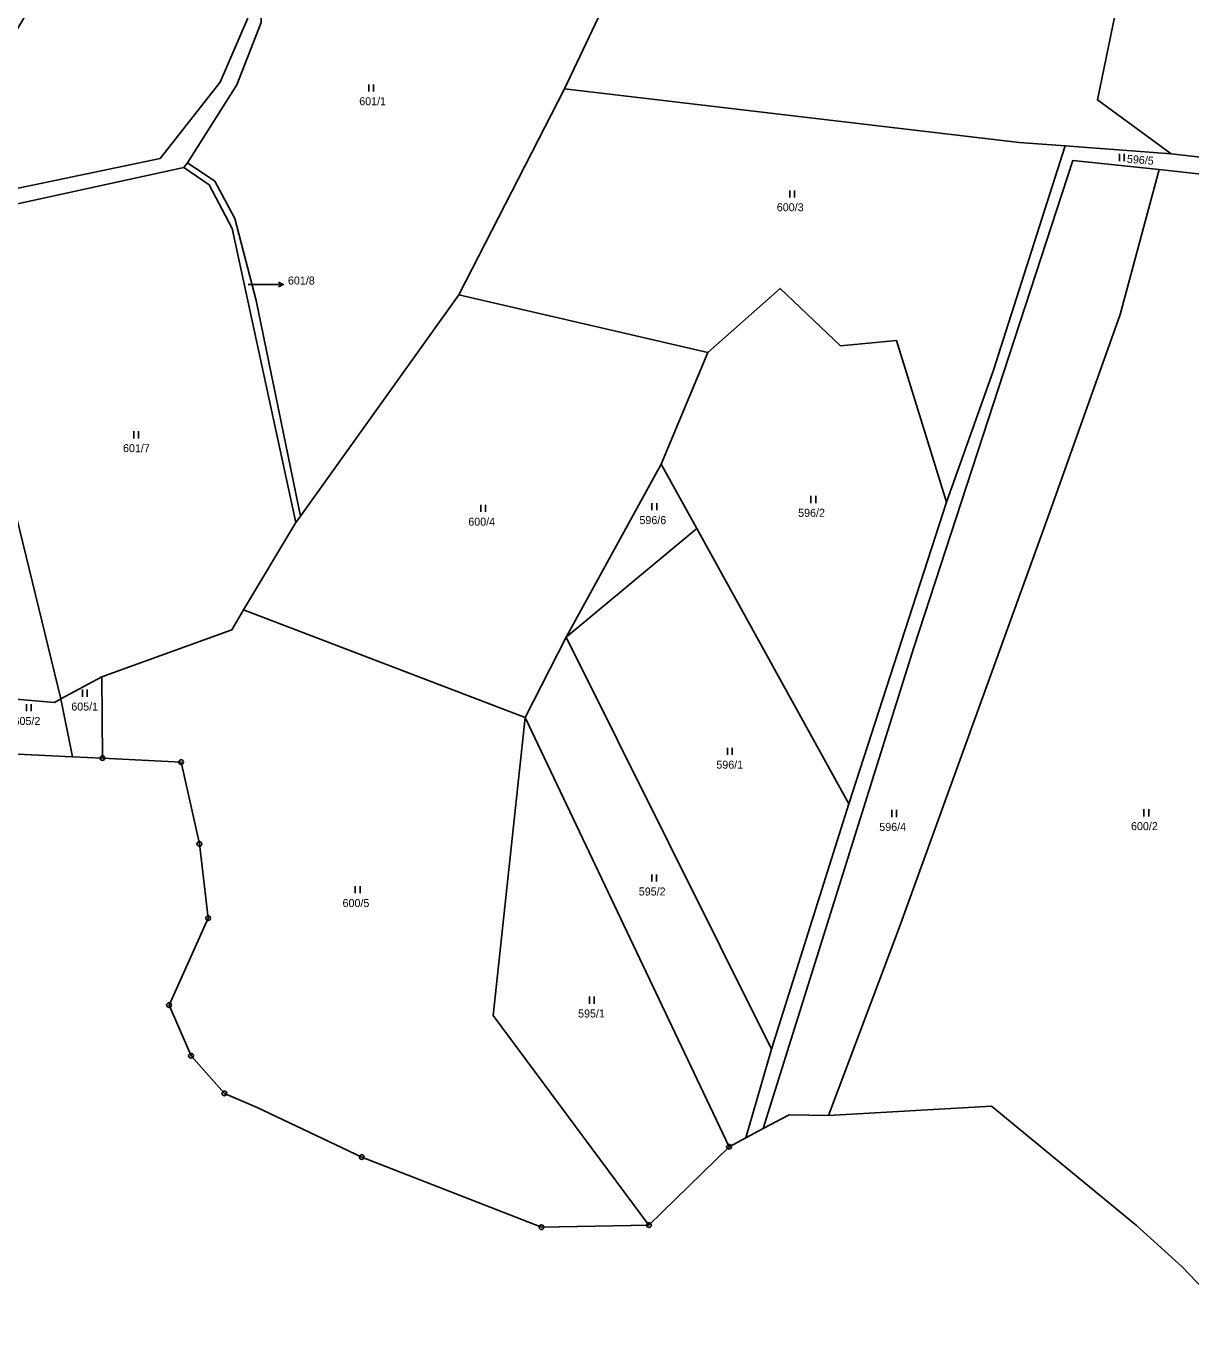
# Model space of a CAD drawing. Extents: x -654083 to -650132, y -1099819 to -1096699.
# Drawn here: x -651750.7 to -651503.4, y -1099530.5 to -1099254.3 of the extents above; entities that cross this region are included whole.
import ezdxf

# ---------------------------------------------------------------- set-up
doc = ezdxf.new("R2010")
doc.units = 0
for name, color, linetype in [('Geodetické body', 7, 'Continuous'), ('Obvody jako plochy', 7, 'Continuous'), ('Parcelní čísla', 7, 'Continuous'), ('Prvky pro prodl_ par_ č_', 7, 'Continuous'), ('Značky kultur', 7, 'Continuous')]:
    doc.layers.add(name, color=color, linetype=linetype)

msp = doc.modelspace()

# ---------------------------------------------------------------- linework, layer by layer
at = {"layer": 'Geodetické body'}
for centre, radius in [((-651734.52, -1099409.83), 0.5), ((-651734.52, -1099409.83), 0.001), ((-651717.82, -1099410.69), 0.5), ((-651717.82, -1099410.69), 0.001), ((-651713.93, -1099428.05), 0.5), ((-651713.93, -1099428.05), 0.001), ((-651712.07, -1099443.83), 0.5), ((-651712.07, -1099443.83), 0.001), ((-651720.37, -1099462.29), 0.5), ((-651720.37, -1099462.29), 0.001), ((-651715.7, -1099473.05), 0.5), ((-651715.7, -1099473.05), 0.001), ((-651708.61, -1099481.07), 0.5), ((-651708.61, -1099481.07), 0.001), ((-651601.46, -1099492.4), 0.5), ((-651601.46, -1099492.4), 0.001), ((-651679.43, -1099494.58), 0.5), ((-651679.43, -1099494.58), 0.001), ((-651641.3, -1099509.48), 0.5), ((-651641.3, -1099509.48), 0.001), ((-651618.46, -1099509.03), 0.5), ((-651618.46, -1099509.03), 0.001)]:
    msp.add_circle(centre, radius, dxfattribs=at)
at = {"layer": 'Obvody jako plochy'}
for points in [[(-651479.12, -1099181.85), (-651473.09, -1099207.65), (-651451.71, -1099268.77), (-651454.43, -1099287.61), (-651507.59, -1099281.5), (-651523.25, -1099270.05), (-651505.55, -1099184.16)], [(-651709.53, -1099266.27), (-651703.73, -1099252.79), (-651705.09, -1099202.68), (-651715.16, -1099198.65), (-651747.01, -1099245.51), (-651775.45, -1099293.6), (-651722.27, -1099282.48)], [(-651658.82, -1099311.43), (-651636.36, -1099267.65), (-651624.67, -1099242.84), (-651701.91, -1099209.93), (-651700.8, -1099253.58), (-651705.99, -1099266.82), (-651716.45, -1099283.38), (-651710.65, -1099287.29), (-651706.36, -1099295.21), (-651701.87, -1099312.63), (-651692.45, -1099358.44)], [(-651565.92, -1099321.13), (-651577.82, -1099322.24), (-651590.62, -1099310.06), (-651605.95, -1099323.68), (-651658.82, -1099311.43), (-651636.36, -1099267.65), (-651539.86, -1099279.11), (-651530.05, -1099279.76), (-651545.37, -1099327.63), (-651555.27, -1099355.5)], [(-651492.29, -1099286.82), (-651510.1, -1099284.83), (-651528.46, -1099282.94), (-651562.22, -1099386.38), (-651594.21, -1099488.54), (-651597.88, -1099490.49), (-651592.42, -1099471.69), (-651576.01, -1099419.56), (-651555.27, -1099355.5), (-651545.37, -1099327.63), (-651530.05, -1099279.76), (-651507.59, -1099281.5), (-651454.43, -1099287.61), (-651454.83, -1099290.8)], [(-651717.21, -1099284.36), (-651716.45, -1099283.38), (-651710.65, -1099287.29), (-651706.36, -1099295.21), (-651701.87, -1099312.63), (-651692.45, -1099358.44), (-651693.44, -1099359.83), (-651706.96, -1099297.32), (-651711.85, -1099288.08)], [(-651518.38, -1099315.62), (-651533.73, -1099358.76), (-651565.34, -1099445.91), (-651580.37, -1099485.72), (-651588.67, -1099485.59), (-651594.21, -1099488.54), (-651562.22, -1099386.38), (-651528.46, -1099282.94), (-651510.1, -1099284.83)], [(-651707, -1099382.61), (-651704.55, -1099378.33), (-651693.44, -1099359.83), (-651706.96, -1099297.32), (-651711.85, -1099288.08), (-651717.21, -1099284.36), (-651768.15, -1099295.53), (-651743.34, -1099397.22), (-651734.67, -1099392.61)], [(-651482.3, -1099403.23), (-651469.09, -1099416.19), (-651468.37, -1099469.18), (-651463.94, -1099506.99), (-651473.85, -1099509.34), (-651487.1, -1099503.28), (-651493.27, -1099530.46), (-651505.27, -1099517.9), (-651514.96, -1099509.1), (-651545.73, -1099483.77), (-651580.37, -1099485.72), (-651565.34, -1099445.91), (-651533.73, -1099358.76), (-651518.38, -1099315.62), (-651510.1, -1099284.83), (-651492.29, -1099286.82), (-651477.55, -1099357.52)], [(-651760.33, -1099396.69), (-651744.71, -1099398.06), (-651743.34, -1099397.22), (-651768.15, -1099295.53), (-651787.94, -1099299.51)], [(-651636.04, -1099384.16), (-651615.85, -1099347.37), (-651605.95, -1099323.68), (-651658.82, -1099311.43), (-651692.45, -1099358.44), (-651693.44, -1099359.83), (-651704.55, -1099378.33), (-651644.72, -1099401.22)], [(-651576.01, -1099419.56), (-651555.27, -1099355.5), (-651565.92, -1099321.13), (-651577.82, -1099322.24), (-651590.62, -1099310.06), (-651605.95, -1099323.68), (-651615.85, -1099347.37), (-651608.27, -1099361.08)], [(-651608.27, -1099361.08), (-651615.85, -1099347.37), (-651636.04, -1099384.16)], [(-651592.42, -1099471.69), (-651576.01, -1099419.56), (-651608.27, -1099361.08), (-651636.04, -1099384.16)], [(-651651.52, -1099464.54), (-651618.46, -1099509.03), (-651641.3, -1099509.48), (-651679.43, -1099494.58), (-651701.67, -1099484.04), (-651708.61, -1099481.07), (-651715.7, -1099473.05), (-651720.37, -1099462.29), (-651712.07, -1099443.83), (-651713.93, -1099428.05), (-651717.82, -1099410.69), (-651734.52, -1099409.83), (-651734.67, -1099392.61), (-651707, -1099382.61), (-651704.55, -1099378.33), (-651644.72, -1099401.22)], [(-651636.04, -1099384.16), (-651592.42, -1099471.69), (-651597.88, -1099490.49), (-651601.46, -1099492.4), (-651644.72, -1099401.22)], [(-651734.52, -1099409.83), (-651734.67, -1099392.61), (-651743.34, -1099397.22), (-651740.83, -1099409.54)], [(-651743.34, -1099397.22), (-651740.83, -1099409.54), (-651756.96, -1099408.81), (-651760.33, -1099396.69), (-651744.71, -1099398.06)], [(-651618.46, -1099509.03), (-651601.46, -1099492.4), (-651644.72, -1099401.22), (-651651.52, -1099464.54)]]:
    msp.add_lwpolyline(points, close=True, dxfattribs=at)
for points in [[(-651505.55, -1099184.16), (-651523.25, -1099270.05), (-651507.59, -1099281.5), (-651530.05, -1099279.76), (-651539.86, -1099279.11), (-651636.36, -1099267.65), (-651624.67, -1099242.84)], [(-651703.73, -1099252.79), (-651709.53, -1099266.27), (-651722.27, -1099282.48), (-651775.45, -1099293.6)], [(-651768.15, -1099295.53), (-651717.21, -1099284.36), (-651716.45, -1099283.38), (-651705.99, -1099266.82), (-651700.8, -1099253.58)]]:
    msp.add_lwpolyline(points, dxfattribs=at)
at = {"layer": 'Prvky pro prodl_ par_ č_'}
for p, q in [((-651703.56, -1099309.25), (-651699.12, -1099309.25)), ((-651699.12, -1099309.25), (-651696.12, -1099309.25))]:
    msp.add_line(p, q, dxfattribs=at)
msp.add_lwpolyline([(-651697.12, -1099308.75), (-651696.12, -1099309.25), (-651697.12, -1099309.75)], dxfattribs=at)
at = {"layer": 'Značky kultur'}
for p, q in [((-651677.96, -1099266.74), (-651677.96, -1099268.24)), ((-651676.94, -1099268.24), (-651676.94, -1099266.74)), ((-651518.54, -1099281.52), (-651518.54, -1099283.02)), ((-651517.52, -1099283.02), (-651517.52, -1099281.52)), ((-651588.58, -1099289.25), (-651588.58, -1099290.75)), ((-651587.56, -1099290.75), (-651587.56, -1099289.25)), ((-651727.85, -1099340.43), (-651727.85, -1099341.93)), ((-651726.83, -1099341.93), (-651726.83, -1099340.43)), ((-651617.83, -1099355.71), (-651617.83, -1099357.21)), ((-651616.81, -1099357.21), (-651616.81, -1099355.71)), ((-651584.06, -1099354.16), (-651584.06, -1099355.66)), ((-651583.04, -1099355.66), (-651583.04, -1099354.16)), ((-651654.16, -1099356.03), (-651654.16, -1099357.53)), ((-651653.14, -1099357.53), (-651653.14, -1099356.03)), ((-651738.75, -1099395.3), (-651738.75, -1099396.8)), ((-651737.72, -1099396.8), (-651737.72, -1099395.3)), ((-651750.64, -1099398.36), (-651750.64, -1099399.86)), ((-651749.61, -1099399.86), (-651749.61, -1099398.36)), ((-651601.8, -1099407.65), (-651601.8, -1099409.15)), ((-651600.78, -1099409.15), (-651600.78, -1099407.65)), ((-651566.9, -1099420.86), (-651566.9, -1099422.36)), ((-651565.88, -1099422.36), (-651565.88, -1099420.86)), ((-651513.38, -1099420.71), (-651513.38, -1099422.21)), ((-651512.35, -1099422.21), (-651512.35, -1099420.71)), ((-651617.86, -1099434.58), (-651617.86, -1099436.08)), ((-651616.83, -1099436.08), (-651616.83, -1099434.58)), ((-651680.82, -1099437.03), (-651680.82, -1099438.53)), ((-651679.8, -1099438.53), (-651679.8, -1099437.03)), ((-651631.12, -1099460.5), (-651631.12, -1099462)), ((-651630.09, -1099462), (-651630.09, -1099460.5))]:
    msp.add_line(p, q, dxfattribs=at)

# ---------------------------------------------------------------- texts
at = {"layer": 'Parcelní čísla'}
for s, p in [('601/1', (-651679.98, -1099271.17)), ('600/3', (-651591.31, -1099293.68)), ('601/7', (-651730.14, -1099344.86)), ('596/6', (-651620.48, -1099360.14)), ('596/2', (-651586.78, -1099358.59)), ('600/4', (-651656.82, -1099360.47)), ('605/1', (-651741.12, -1099399.74)), ('605/2', (-651753.38, -1099402.8)), ('596/1', (-651604.15, -1099412.08)), ('596/4', (-651569.55, -1099425.3)), ('600/2', (-651516.1, -1099425.14)), ('595/2', (-651620.62, -1099439.02)), ('600/5', (-651683.52, -1099441.47)), ('595/1', (-651633.51, -1099464.93))]:
    msp.add_text(s, height=1.7, dxfattribs=at).set_placement(p)
for s, height, rotation, p in [('596/5', 1.7, 355.437, (-651517.02, -1099283.38)), ('601/8', 0.1, 281.808, (-651703.56, -1099309.25))]:
    msp.add_text(s, height=height, rotation=rotation, dxfattribs=at).set_placement(p)
at = {"layer": 'Prvky pro prodl_ par_ č_'}
msp.add_text('601/8', height=1.7, dxfattribs=at).set_placement((-651695.12, -1099309.25))

doc.saveas('drawing.dxf')
